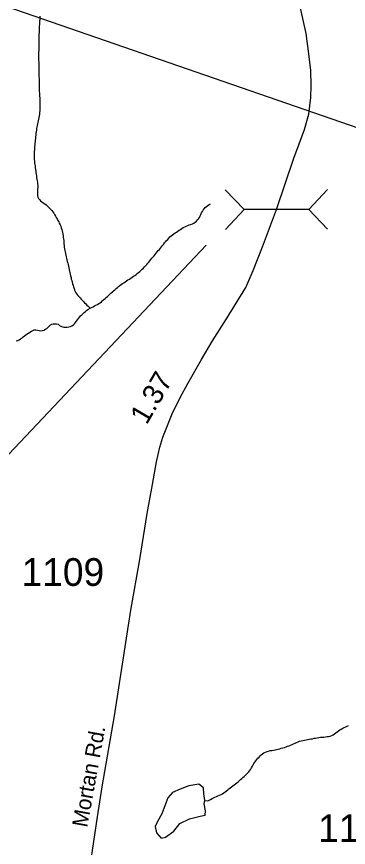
# Model space of a CAD drawing. Extents: x 1950930 to 2061844, y 904556 to 1017002.
# Drawn here: x 1970690 to 1972722, y 923085 to 928171 of the extents above; entities that cross this region are included whole.
import ezdxf

# ---------------------------------------------------------------- set-up
doc = ezdxf.new("R2010")
doc.units = 0
for name, color, linetype in [('Exist Hydrographic Creek Single Shore', 7, 'Continuous'), ('Exist Hydrographic Misc Water Feature', 7, 'Continuous'), ('Exist Road Primary Interstate Structure Ovrhead Sign Attributed CELL', 7, 'Continuous'), ('Exist Road Primary US Structure Standard Bridge CELL', 7, 'Continuous'), ('Exist Road Secondary Structure Pipe Number Label', 7, 'Continuous'), ('Exist Road Secondary Structure Standard Bridge Number Label', 7, 'Continuous'), ('Exist Road Secondary Type 51 Attributed', 7, 'Continuous'), ('Exist Road Secondary Type 51 Label', 7, 'Continuous'), ('Exist Road Secondary Type 51 Number Label', 7, 'Continuous')]:
    doc.layers.add(name, color=color, linetype=linetype)

msp = doc.modelspace()

# ---------------------------------------------------------------- linework, layer by layer
at = {"layer": 'Exist Hydrographic Creek Single Shore'}
for points in [[(1970832.7, 928173.3), (1970832.1, 928163.6), (1970831.6, 928153.5), (1970831.2, 928143.9), (1970830.4, 928133.4), (1970829.6, 928123.3), (1970829.2, 928113.7), (1970828.4, 928103.7), (1970828, 928094), (1970828, 928083.1), (1970827.5, 928073.3), (1970826.7, 928063.8), (1970826.7, 928053.6), (1970826.5, 928043.9), (1970826.5, 928034.2), (1970825.9, 928023.3), (1970825.7, 928013.5), (1970825.7, 928003.8), (1970825.3, 927994.2), (1970825.5, 927984), (1970825.3, 927973.5), (1970825.3, 927963.3), (1970825.1, 927953.7), (1970825.1, 927943.8), (1970825.1, 927934.1), (1970825.1, 927923.2), (1970825.1, 927913.5)], [(1970825.1, 927913.5), (1970825.1, 927903.6), (1970825.3, 927893.9), (1970825.3, 927884.2), (1970825.7, 927873.2), (1970825.7, 927863.4), (1970825.7, 927853.7), (1970826.3, 927843.9), (1970826.3, 927833.7), (1970826.3, 927824), (1970826.7, 927813.3), (1970827.1, 927803.6), (1970827.3, 927793.8), (1970827.8, 927783.6), (1970827.8, 927773.8), (1970828.2, 927764), (1970828.2, 927753.4), (1970828.4, 927743.7), (1970828.8, 927733.9), (1970828.8, 927723.7), (1970829.2, 927714), (1970830, 927703.3), (1970830.4, 927693.5), (1970831, 927683.6), (1970831.4, 927673.8), (1970832.1, 927664), (1970832.3, 927653.4), (1970832.9, 927643.6), (1970832.9, 927633.5), (1970832.9, 927623.6), (1970832.7, 927614), (1970832.3, 927604), (1970831.9, 927594.2), (1970830.4, 927583.4), (1970829.4, 927573.9), (1970828, 927564), (1970826.3, 927554), (1970824.3, 927544.2), (1970822.6, 927534.3), (1970820.6, 927524.5), (1970818.7, 927515.1), (1970816.5, 927505.2), (1970814.4, 927495.4), (1970812.8, 927485.5), (1970811.1, 927475.6), (1970809.5, 927465.7), (1970808.5, 927456.1), (1970807.5, 927445.3), (1970806.2, 927435.4), (1970805, 927425.9), (1970803.8, 927415.8), (1970803.1, 927406.2), (1970802.3, 927396.2), (1970801.3, 927385.4), (1970800.5, 927375.7), (1970799.9, 927366.2), (1970799.5, 927356), (1970798.6, 927346.4), (1970798.4, 927335.5), (1970798.2, 927325.8), (1970798.2, 927316.1), (1970798.2, 927306.3), (1970798.6, 927296.1), (1970799.7, 927286.2), (1970800.5, 927276.4), (1970801.9, 927266.7), (1970803.1, 927256.9), (1970804.8, 927246), (1970806.2, 927236.1), (1970807.5, 927226.1), (1970808.7, 927216.2), (1970810.1, 927206.7), (1970811.6, 927196.7), (1970812.8, 927186.8), (1970814.6, 927176.8), (1970816.3, 927166.8), (1970817.7, 927157.2), (1970818.5, 927147.4), (1970820, 927137.5), (1970819.8, 927126.9), (1970818.9, 927116.9), (1970818.5, 927106.4), (1970817.5, 927095.6), (1970817.7, 927085.8), (1970818.1, 927076), (1970820.4, 927066.7), (1970824.1, 927058.4), (1970829.8, 927051.1), (1970837, 927044.4), (1970844.8, 927037.5), (1970853.6, 927031.7), (1970862.4, 927025.8), (1970870.8, 927019.8), (1970878.2, 927013.3), (1970885.4, 927005.7), (1970892.3, 926998.9), (1970899.7, 926991.4), (1970906.1, 926983.9), (1970911.8, 926975.7), (1970917.8, 926967.2)], [(1971140, 926385.8), (1971148.9, 926390.6), (1971158.1, 926395.3), (1971166.5, 926400.1), (1971175.7, 926404.7), (1971184.7, 926409.4), (1971193.2, 926414.2), (1971201.4, 926419.9), (1971209.1, 926426), (1971216.5, 926432.6), (1971224.5, 926439.2), (1971231.9, 926445.7), (1971239.3, 926451.9), (1971247.3, 926458.4), (1971254.7, 926465.4), (1971261.8, 926472), (1971269.4, 926479.3), (1971276.8, 926485.5), (1971284.2, 926492.2), (1971291.8, 926499.1), (1971299.4, 926505.7), (1971307.2, 926512.2), (1971314.5, 926518.4), (1971322.5, 926524.9), (1971330.1, 926530.6), (1971338.5, 926537.1), (1971346.5, 926542.3), (1971355.1, 926547.9), (1971363.3, 926553.6), (1971372, 926559.1), (1971380.6, 926564.7), (1971388.8, 926570.4), (1971396.8, 926575.6), (1971405.4, 926581.3), (1971414, 926586.9), (1971421.8, 926592.5), (1971429.2, 926599.1), (1971437, 926605.2), (1971445, 926611.8), (1971452.3, 926618), (1971459.5, 926625.3), (1971466.1, 926631.7), (1971473.3, 926639.1), (1971480, 926646.3), (1971486.8, 926654.5), (1971493.1, 926661.6), (1971499.9, 926668.7), (1971506.3, 926677.1), (1971512.6, 926684.3), (1971519, 926692.2), (1971525.5, 926700.2), (1971531.9, 926707.7), (1971538.3, 926715.7), (1971544.2, 926723.7), (1971551, 926730.7), (1971557.5, 926739.1), (1971564.1, 926746.2), (1971570.4, 926753.8), (1971577, 926761.7), (1971583, 926769.7), (1971589.7, 926776.9), (1971595.7, 926785.3), (1971602.2, 926793.2), (1971608.4, 926800.4), (1971615.2, 926807.4), (1971622.1, 926815.7), (1971628.7, 926822.1), (1971636.3, 926829.4), (1971644.1, 926835.5), (1971652.3, 926841.2), (1971660.5, 926846.8), (1971668.7, 926852.5), (1971677.1, 926858.1), (1971685.3, 926863.7), (1971693.9, 926868.9), (1971702.1, 926874.6), (1971710.1, 926880.2), (1971719.5, 926884.9), (1971728.1, 926888.9), (1971737.8, 926892.7), (1971747.2, 926896.1), (1971757, 926899.1), (1971766.5, 926902.2), (1971774.9, 926907), (1971783.5, 926912.5), (1971791.5, 926919.1), (1971798.1, 926926.2), (1971804.2, 926934.1), (1971809.3, 926942.2), (1971813.8, 926951.4), (1971818.2, 926960), (1971822.9, 926969.8), (1971827.4, 926979), (1971832.5, 926987.1), (1971838, 926995.2), (1971845, 927003), (1971852.4, 927009.6), (1971860.2, 927015.8), (1971869.2, 927020.5), (1971877.8, 927024.4)], [(1970917.8, 926967.2), (1970922.7, 926959.1), (1970928, 926950.6), (1970932.9, 926941.2), (1970937.9, 926933.2), (1970942.8, 926923.9), (1970947.7, 926914.7), (1970951.6, 926906), (1970956.1, 926896.7), (1970960, 926887.6), (1970963.7, 926878.6), (1970966.6, 926868.3), (1970969.4, 926859.4), (1970971.7, 926849.8), (1970973.3, 926839.7), (1970975.2, 926829.8), (1970976, 926819.8), (1970977.2, 926809.9), (1970978.3, 926800.5), (1970979.3, 926790.5), (1970980.1, 926780.7), (1970981.3, 926769.9), (1970982.2, 926760.1), (1970984, 926750), (1970985.6, 926740.1), (1970987.5, 926730.4), (1970989.5, 926720.4), (1970991.6, 926711.6), (1970993.6, 926701.5), (1970995.9, 926691.5), (1970997.9, 926681.7), (1971000.2, 926671.7), (1971002.9, 926661.9), (1971005.1, 926652.7), (1971007.4, 926643), (1971009.8, 926632.9), (1971012.5, 926623.2), (1971014.6, 926613), (1971017, 926604.2), (1971018.7, 926594.2), (1971020.9, 926584.5), (1971023.6, 926574.4), (1971025.2, 926564.7), (1971027.5, 926554.7), (1971029.7, 926545.1), (1971032.6, 926534.9), (1971035.5, 926525.9), (1971038.3, 926516.2), (1971041.6, 926506.7), (1971044.9, 926496.9), (1971048.8, 926488.6), (1971053.5, 926479.8), (1971059.1, 926472), (1971065.8, 926463.7), (1971072.6, 926456.2), (1971079.6, 926449.4), (1971086.3, 926441.8), (1971093.7, 926434.2), (1971100.5, 926426.7), (1971106.8, 926419.3), (1971113.8, 926412.5), (1971121, 926404.9), (1971127.9, 926398.2), (1971140, 926385.8)], [(1970686.9, 926186.8), (1970696.7, 926189.1), (1970705.7, 926192.9), (1970714.6, 926197.7), (1970722.8, 926203.3), (1970730.8, 926209.8), (1970738.6, 926216), (1970745.9, 926222.5), (1970754.3, 926229), (1970762.7, 926233.8), (1970771.8, 926239.3), (1970780.4, 926244.9), (1970789.4, 926248.8), (1970798.6, 926252.7), (1970808.3, 926254.1), (1970818.1, 926252.1), (1970828.2, 926249.4), (1970838.2, 926247.8), (1970847.6, 926248.5), (1970857.3, 926252.2), (1970866.1, 926257.1), (1970874.9, 926261.8), (1970882.1, 926268.9), (1970889.3, 926276.2), (1970896.9, 926283.2), (1970904.9, 926288), (1970914.5, 926290.3), (1970924.9, 926291.1), (1970935, 926290.8), (1970943.8, 926287.4), (1970952, 926280.4), (1970961, 926276.2), (1970970.7, 926272.8), (1970980.3, 926269.3), (1970989.9, 926269.1), (1970999.6, 926270.8), (1971009.6, 926272.1), (1971019.9, 926275), (1971029.1, 926278.9), (1971037.9, 926283.6), (1971044.9, 926290.3), (1971051.1, 926298.3), (1971056.8, 926307.2), (1971063.2, 926315.1), (1971069.1, 926323.1), (1971075, 926330.8), (1971081.6, 926338.7), (1971088.6, 926345.8), (1971095.8, 926352.4), (1971103.1, 926359.4), (1971111.3, 926365), (1971118.9, 926371.6), (1971127.1, 926378), (1971140, 926385.8)], [(1971843.2, 923371.8), (1971860.6, 923369.5), (1971869.6, 923372.7), (1971878.2, 923378.2), (1971886.8, 923383.9), (1971895.7, 923388.6), (1971904.9, 923392.5), (1971913.9, 923396.4), (1971923.1, 923400.3), (1971932.8, 923404.5), (1971942, 923408.4), (1971950.8, 923413.1), (1971958.8, 923418.3), (1971967, 923424), (1971975, 923430.5), (1971982.8, 923437), (1971990.6, 923443.1), (1971998.4, 923448.9), (1972006.2, 923455.3), (1972014.6, 923461.8), (1972022.2, 923467.1), (1972030.2, 923473.7), (1972038, 923480.1), (1972045.8, 923485.5), (1972053.6, 923492), (1972061.1, 923499.3), (1972068.5, 923505.6), (1972076.1, 923512.1), (1972083.7, 923519.5), (1972090.7, 923525.8), (1972097.8, 923533.2), (1972105, 923540.2), (1972111.2, 923547.4), (1972117.7, 923555.7), (1972123.3, 923563.8), (1972128.6, 923571.9), (1972133.5, 923580.9), (1972138.2, 923589.5), (1972143.6, 923598.5), (1972149.1, 923606.6), (1972155.3, 923614.6), (1972161.6, 923622.9), (1972168, 923630), (1972174.7, 923637.9), (1972181.5, 923645.4), (1972188.5, 923651.7), (1972196.5, 923658.1), (1972204.7, 923663.9), (1972213.7, 923667.8), (1972223.3, 923671.6), (1972232.8, 923674.5), (1972242.4, 923676.8), (1972252.5, 923678.4), (1972262.3, 923678.9), (1972272.5, 923681.1), (1972281.8, 923683.4), (1972292, 923685.8), (1972301.5, 923688.9), (1972310.7, 923691.1), (1972320.5, 923694.1), (1972330, 923697.1), (1972340, 923700.5), (1972349.4, 923703.6), (1972358.3, 923706.6), (1972367.9, 923710.4), (1972376.7, 923715.1), (1972385.9, 923719), (1972395.2, 923722.9), (1972404.2, 923726.8), (1972413.4, 923730.7), (1972423.3, 923734.1), (1972432.5, 923736.3), (1972442.3, 923739.2), (1972452.4, 923740.6), (1972462.2, 923742.8), (1972471.9, 923745.4), (1972481.9, 923746.6), (1972491.5, 923748.9), (1972501.2, 923750.2), (1972511.4, 923752.8), (1972520.9, 923754.1), (1972530.9, 923755.4), (1972541, 923756.8), (1972551, 923758.5), (1972560.9, 923759), (1972571.3, 923760.3), (1972581.2, 923760.8), (1972591.2, 923762.5), (1972600.8, 923763.8), (1972610.1, 923766.1), (1972619.7, 923770), (1972628.1, 923774.7), (1972636.7, 923780.3), (1972644.9, 923786), (1972653.1, 923792.4), (1972661.3, 923797.7), (1972669.3, 923803.4), (1972677.9, 923809), (1972686.8, 923813.7), (1972696.2, 923818.4)], [(1972696.2, 923818.4), (1972705, 923823.1), (1972714.2, 923827.4), (1972723, 923830.1)]]:
    msp.add_lwpolyline(points, dxfattribs=at)
at = {"layer": 'Exist Hydrographic Misc Water Feature'}
msp.add_lwpolyline([(1971843.2, 923371.8), (1971837, 923413.7), (1971834.6, 923449.8), (1971806.3, 923471.5), (1971744.7, 923461.5), (1971690.8, 923441.3), (1971644.9, 923421.1), (1971617, 923388.8), (1971579.7, 923290.2), (1971552, 923244), (1971538.3, 923211.6), (1971546.7, 923173.4), (1971575, 923141.5), (1971602.4, 923146.2), (1971652.7, 923184.5), (1971690, 923230.4), (1971749.7, 923259.4), (1971814.1, 923275.6), (1971844, 923282.4), (1971845.8, 923308.5), (1971839.3, 923350.6), (1971843.2, 923371.8)], dxfattribs=at)
at = {"layer": 'Exist Road Primary Interstate Structure Ovrhead Sign Attributed CELL'}
for p, q in [((1971967.5, 927110.2), (1972082.5, 926989.7)), ((1972593.3, 927112.4), (1972479.2, 926991)), ((1971968.3, 926868.4), (1972082.5, 926989.7)), ((1972479.2, 926991), (1972082.5, 926989.7)), ((1972594.2, 926870.5), (1972479.2, 926991))]:
    msp.add_line(p, q, dxfattribs=at)
at = {"layer": 'Exist Road Secondary Structure Pipe Number Label'}
msp.add_line((1971851, 926772.3), (1969228.8, 923997), dxfattribs=at)
at = {"layer": 'Exist Road Secondary Structure Standard Bridge Number Label'}
msp.add_line((1974746.2, 926808.4), (1969674.9, 928563), dxfattribs=at)
at = {"layer": 'Exist Road Secondary Type 51 Attributed'}
msp.add_lwpolyline([(1971140.5, 922969), (1971184.6, 923270.7), (1971214.9, 923456.1), (1971289.4, 923890.3), (1971389.5, 924536.5), (1971444.2, 924846.5), (1971490.5, 925129.9), (1971522.5, 925307.3), (1971546, 925444.9), (1971567.3, 925536), (1971585.5, 925596.8), (1971609.8, 925657.6), (1971642.4, 925738.9), (1971691, 925839.2), (1971738.1, 925924.3), (1971823.1, 926071.7), (1971889.9, 926185.7), (1971975.7, 926321.7), (1972093, 926513.1), (1972138.9, 926617.2), (1972196.7, 926761.2), (1972280.8, 926990.4), (1972388.4, 927304.7), (1972453.9, 927479.6), (1972479.9, 927574.8), (1972492.6, 927676.4), (1972494.2, 927749.5), (1972492, 927841.6), (1972479, 927943.6), (1972462.3, 928068.4), (1972400.3, 928353.5)], dxfattribs=at)

# ---------------------------------------------------------------- texts
at = {"layer": 'Exist Road Primary US Structure Standard Bridge CELL'}
msp.add_text('1.37', height=125, rotation=59.6225, dxfattribs=at).set_placement((1971486.1, 925667.2))
at = {"layer": 'Exist Road Secondary Type 51 Label'}
msp.add_text('Mortan Rd.', height=95, rotation=79.7027, dxfattribs=at).set_placement((1971122.3, 923202.8))
at = {"layer": 'Exist Road Secondary Type 51 Number Label'}
for s, p in [('1109', (1970720.7, 924685.5)), ('1110', (1972536.5, 923117))]:
    msp.add_text(s, height=170, dxfattribs=at).set_placement(p)

doc.saveas('drawing.dxf')
